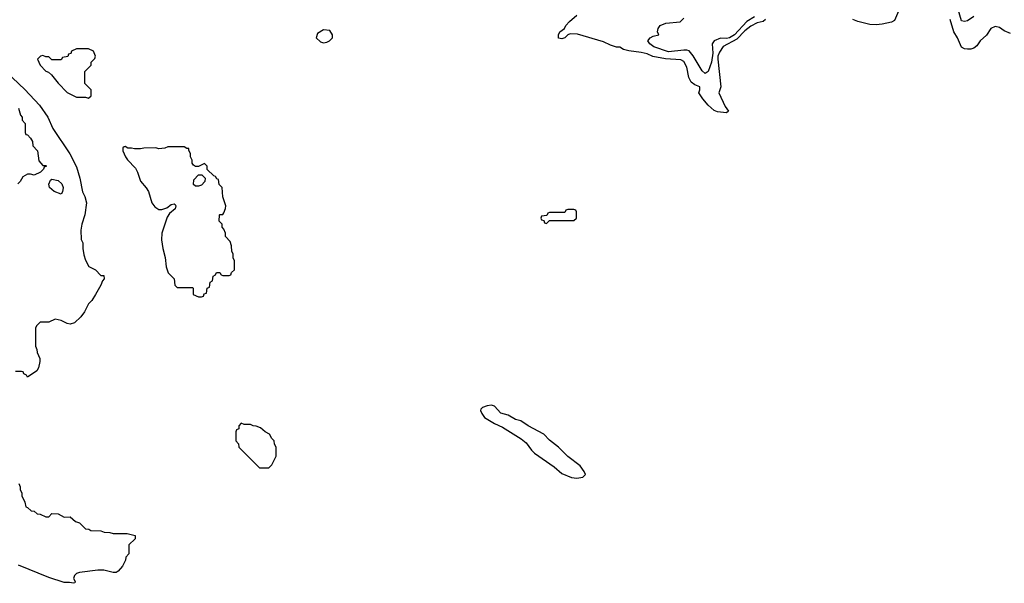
# Model space of a CAD drawing. Header units: inches. Extents: x 2348352 to 2479776, y 460422 to 613655.
# Tile 260 of 590: x 2373278 to 2379730, y 563178 to 566869. Entities that reach past the tile are written whole.
import ezdxf

# ---------------------------------------------------------------- set-up
doc = ezdxf.new("R2010")
doc.units = ezdxf.units.IN
doc.header["$MEASUREMENT"] = 0
doc.layers.add('C3576', color=7, linetype='Continuous')

msp = doc.modelspace()

# ---------------------------------------------------------------- linework, layer by layer
at = {"layer": 'C3576', "color": 4}
for points, elevation in [([(2379050, 566955.3), (2379010, 566864), (2378990, 566853.2), (2378930, 566839), (2378890, 566836), (2378850, 566837.2), (2378770, 566857.2), (2378738, 566870)], 96), ([(2379530.8, 566890), (2379490, 566861.2), (2379470, 566856), (2379450, 566861.2), (2379422.9, 566950)], 92), ([(2378165.5, 566870), (2378150, 566856.2), (2378110, 566847.1), (2378070, 566827.4), (2378030, 566794.8), (2377978.5, 566741.5), (2377887.4, 566692.6), (2377863, 566657), (2377852.2, 566630), (2377852.3, 566610), (2377873, 566430), (2377858.8, 566390), (2377900.7, 566300.7), (2377922, 566270), (2377910, 566258), (2377850, 566265.2), (2377830, 566274), (2377789, 566310), (2377754, 566350), (2377728.7, 566390), (2377735.3, 566410), (2377735.3, 566430), (2377701.2, 566441.2), (2377679, 566459), (2377664, 566490), (2377650, 566558), (2377630, 566594), (2377610, 566605.2), (2377510, 566612.4), (2377428, 566628), (2377390, 566645.2), (2377350, 566654), (2377270, 566664), (2377234.6, 566674.6), (2377210, 566688), (2377190, 566688.7), (2377150, 566702), (2377104.7, 566724.7), (2376933.6, 566773.6), (2376884.7, 566775.3), (2376870, 566768.7), (2376850, 566749), (2376830, 566744), (2376810, 566748), (2376809, 566770), (2376818, 566790), (2376848, 566810), (2376858, 566830), (2376882, 566858), (2376930, 566898)], 96), ([(2378092.5, 566887.5), (2378042.8, 566857.2), (2377961.5, 566770), (2377930, 566749), (2377910, 566745.3), (2377870, 566747.1), (2377828, 566730), (2377814.9, 566710), (2377820.2, 566650), (2377811.5, 566590), (2377790, 566528.7), (2377770, 566517.2), (2377750, 566533.2), (2377692.3, 566632.3), (2377664.2, 566664.2), (2377650, 566669.7), (2377630, 566669.7), (2377530, 566658.9), (2377434, 566690), (2377406.6, 566710), (2377394, 566730), (2377408.7, 566750), (2377430, 566761), (2377466, 566770), (2377458, 566790), (2377462, 566810), (2377475.3, 566830), (2377513.2, 566846.8), (2377605.2, 566854.8), (2377630, 566878)], 92), ([(2379770, 566779), (2379730, 566795.3), (2379698, 566818), (2379670, 566825.2), (2379641, 566810), (2379613.4, 566766.6), (2379571, 566730), (2379550, 566698), (2379530, 566682), (2379510, 566675.3), (2379490, 566675.3), (2379470, 566678), (2379450, 566688), (2379422.7, 566750), (2379399.5, 566790), (2379376.3, 566870)], 96), ([(2373190, 566528), (2373312.5, 566412.5), (2373408, 566310), (2373463.8, 566230), (2373496.1, 566156.1), (2373607.7, 565990), (2373650, 565904.7), (2373672.7, 565830), (2373690, 565742), (2373706, 565710), (2373716, 565670), (2373706, 565590), (2373684.7, 565530), (2373678, 565490), (2373682, 565430), (2373692.7, 565407.3), (2373692, 565370), (2373698, 565330), (2373710, 565294), (2373731.6, 565251.6), (2373774, 565230), (2373810, 565194), (2373830, 565194), (2373831.6, 565171.6), (2373821, 565159), (2373811, 565130), (2373776, 565070), (2373750.7, 565029.3), (2373730, 565008), (2373703.5, 564956.5), (2373678, 564922), (2373636.8, 564883.2), (2373610, 564874), (2373590, 564879), (2373550, 564899), (2373510, 564908), (2373470, 564888), (2373412.7, 564887.3), (2373390, 564866), (2373382, 564850), (2373382, 564730), (2373391.3, 564710), (2373392, 564690), (2373411.3, 564650), (2373411, 564630), (2373401, 564590), (2373390.7, 564569.3), (2373330, 564528), (2373322, 564542), (2373306, 564550), (2373302, 564562), (2373290, 564566), (2373250, 564566)], 96), ([(2373271, 566290), (2373283.6, 566243.6), (2373294, 566230), (2373294, 566210), (2373314, 566190), (2373314, 566130), (2373318, 566118), (2373330, 566114), (2373350, 566094), (2373362, 566070), (2373363.6, 566043.6), (2373394, 566010), (2373403.6, 565943.6), (2373430, 565914), (2373450, 565914), (2373454, 565910), (2373438, 565902), (2373434, 565890), (2373414, 565870), (2373374, 565850), (2373350, 565858), (2373330, 565858), (2373299.6, 565840.4), (2373282, 565810), (2373265.4, 565794.6)], 92), ([(2373271.6, 563831.6), (2373282, 563810), (2373282, 563790), (2373292, 563770), (2373292, 563750), (2373312, 563710), (2373318, 563678), (2373330, 563674), (2373352.7, 563652.7), (2373374, 563650), (2373392.7, 563632.7), (2373411.6, 563631.6), (2373450, 563614), (2373470, 563614), (2373490, 563634), (2373530, 563632), (2373570, 563612), (2373610, 563614), (2373643.6, 563583.6), (2373670, 563574), (2373710, 563534), (2373731.6, 563531.6), (2373743.6, 563523.6), (2373810, 563522), (2373832.7, 563512.7), (2373868.4, 563511.6), (2373890, 563504.7), (2373983.6, 563503.6), (2374034, 563490), (2374034, 563470), (2373994, 563430), (2373994, 563370), (2373974, 563350), (2373972, 563330), (2373952, 563290), (2373923.6, 563256.4), (2373910, 563248), (2373891.6, 563248.4), (2373830, 563264), (2373790, 563264), (2373670, 563248.7), (2373650, 563242), (2373638, 563230), (2373631.3, 563210), (2373642, 563190), (2373639.6, 563180.4), (2373630, 563178), (2373604, 563184), (2373570, 563183.7), (2373470, 563215.6), (2373270, 563297.6)], 96)]:
    msp.add_lwpolyline(points, dxfattribs=dict(at, elevation=elevation))
for points, elevation in [([(2375270, 566802), (2375230, 566778), (2375222, 566750), (2375250, 566724.7), (2375270, 566718), (2375290, 566721), (2375308, 566730), (2375328, 566750), (2375328.7, 566770), (2375310, 566798)], 104), ([(2373730, 566678), (2373650, 566678), (2373618, 566662), (2373612.7, 566647.3), (2373598, 566642), (2373592.7, 566627.3), (2373558, 566622), (2373550, 566606), (2373490, 566606), (2373470, 566626), (2373450, 566626), (2373430, 566635.3), (2373414, 566630), (2373394, 566610), (2373412, 566570), (2373450, 566532), (2373466, 566526), (2373486.8, 566506.8), (2373530, 566452), (2373590, 566392), (2373650, 566362), (2373710, 566362), (2373730, 566354), (2373746, 566370), (2373746, 566410), (2373706, 566450), (2373706, 566530), (2373746, 566570), (2373746, 566590), (2373770, 566614), (2373775.3, 566630), (2373762, 566662)], 104), ([(2373970, 566038), (2373963.6, 566036.4), (2373954, 566030), (2373954, 566010), (2373972, 565970), (2373984.7, 565950), (2374036.3, 565896.3), (2374050.4, 565870.4), (2374070, 565811.3), (2374108, 565768), (2374123, 565743), (2374144.9, 565670), (2374163.4, 565643.4), (2374190, 565626), (2374210, 565626), (2374243.1, 565636.9), (2374270, 565658), (2374290, 565662), (2374298, 565658), (2374302, 565650), (2374298, 565630), (2374259.8, 565600.2), (2374245.5, 565574.5), (2374210.8, 565470), (2374207.9, 565427.9), (2374216, 565370), (2374231.1, 565311.1), (2374238, 565250), (2374251.6, 565211.6), (2374291.6, 565171.6), (2374294, 565130), (2374310, 565114), (2374410, 565114), (2374414, 565110), (2374414, 565070), (2374450, 565054), (2374470, 565054), (2374482, 565058), (2374487.3, 565072.7), (2374502, 565078), (2374506, 565110), (2374522, 565118), (2374526, 565150), (2374542, 565158), (2374546, 565190), (2374562, 565198), (2374567.3, 565212.7), (2374590, 565214), (2374598, 565198), (2374610, 565194), (2374650, 565194), (2374662, 565198), (2374667.3, 565212.7), (2374686, 565230), (2374686, 565290), (2374678, 565310), (2374676.4, 565336.4), (2374668, 565350), (2374667.3, 565387.3), (2374656.4, 565416.4), (2374626, 565450), (2374626, 565470), (2374616.4, 565496.4), (2374606, 565510), (2374606, 565530), (2374586, 565550), (2374588, 565590), (2374590, 565594), (2374610, 565594), (2374616.4, 565603.6), (2374627.3, 565632.7), (2374628, 565650), (2374608.9, 565708.9), (2374606, 565770), (2374586, 565790), (2374582, 565822), (2374570, 565826), (2374562, 565842), (2374550, 565846), (2374507.3, 565887.3), (2374506, 565910), (2374490, 565926), (2374450, 565908), (2374430, 565908), (2374416.4, 565916.4), (2374408.9, 565928.9), (2374408.4, 565948.4), (2374398, 565970), (2374398, 565990), (2374386, 566014), (2374386, 566026), (2374374, 566026), (2374356.4, 566036.4), (2374250, 566035.3), (2374230, 566028), (2374190, 566024), (2374170, 566028.7), (2374091.6, 566028.4), (2374070, 566022), (2374030, 566022), (2374010, 566028), (2373988, 566028)], 104), ([(2373550, 565726), (2373504.7, 565744.7), (2373474, 565770), (2373469, 565791), (2373481.2, 565818.8), (2373490, 565824.7), (2373530, 565816), (2373554, 565794), (2373562.8, 565770), (2373558.8, 565741.2)], 92), ([(2374430, 565778), (2374418, 565790), (2374420.4, 565819.6), (2374450, 565852), (2374472, 565852), (2374494, 565830), (2374491.6, 565808.4), (2374470, 565786), (2374450, 565778)], 104), ([(2376910, 565626), (2376870, 565626), (2376858, 565622), (2376850, 565606), (2376750, 565606), (2376738, 565602), (2376732.7, 565587.3), (2376698, 565582), (2376694, 565570), (2376698, 565558), (2376712.7, 565552.7), (2376718, 565538), (2376730, 565534), (2376750, 565554), (2376910, 565554), (2376926, 565570), (2376926, 565610), (2376922, 565622)], 104), ([(2376370, 564344), (2376340.7, 564339.3), (2376311, 564329), (2376301, 564319), (2376298, 564310), (2376306, 564290), (2376324.7, 564264.7), (2376390, 564224.9), (2376441.4, 564201.4), (2376564, 564124), (2376597.1, 564097.1), (2376631, 564050), (2376651, 564030), (2376779.9, 563939.9), (2376830, 563896), (2376894, 563870), (2376930, 563866), (2376968, 563872), (2376986, 563890), (2376978, 563910), (2376950, 563948), (2376870, 564009), (2376809.4, 564069.4), (2376750, 564115.3), (2376713.6, 564153.6), (2376610, 564209), (2376561.2, 564241.2), (2376528, 564250), (2376478.6, 564278.6), (2376430, 564292.7), (2376390, 564339)], 104), ([(2374730, 564226), (2374714, 564210), (2374714, 564190), (2374698, 564182), (2374694, 564170), (2374694, 564110), (2374711.6, 564091.6), (2374714, 564070), (2374850, 563934), (2374910, 563934), (2374930, 563954), (2374958, 564010), (2374958, 564070), (2374948, 564090), (2374946, 564110), (2374930, 564126), (2374914.6, 564154.6), (2374886, 564170), (2374856.4, 564196.4), (2374827.3, 564207.3), (2374808.4, 564208.4), (2374790, 564218), (2374750, 564218)], 104)]:
    msp.add_lwpolyline(points, close=True, dxfattribs=dict(at, elevation=elevation))

doc.saveas('drawing.dxf')
